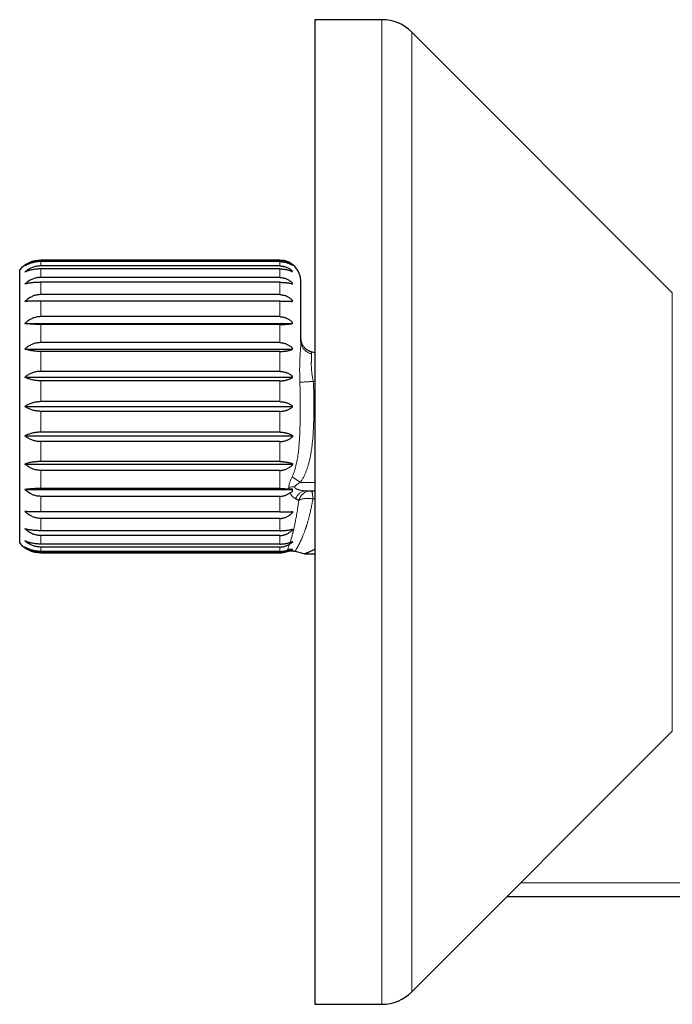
# Model space of a CAD drawing. Header units: millimetres. Extents: x 8 to 949, y 12 to 889.
# Tile 541 of 556: x 747 to 793, y 623 to 693. Entities that reach past the tile are written whole.
import ezdxf

# ---------------------------------------------------------------- set-up
doc = ezdxf.new("R2010")
doc.units = ezdxf.units.MM

msp = doc.modelspace()

# ---------------------------------------------------------------- linework, layer by layer
at = {"color": 7, "linetype": 'Continuous', "lineweight": 30}
for p, q in [((772.819, 693.439), (768.061, 693.439)), ((768.061, 693.439), (768.061, 623.439)), ((793.476, 674.024), (774.94, 692.56)), ((765.561, 676.339), (748.561, 676.339)), ((765.561, 676.312), (748.561, 676.312)), ((765.561, 676.24), (748.561, 676.24)), ((747.061, 656.216), (747.061, 675.661)), ((765.561, 675.931), (748.561, 675.931)), ((765.561, 675.718), (748.561, 675.718)), ((766.461, 675.978), (766.461, 675.988)), ((766.461, 675.529), (766.461, 675.56)), ((765.561, 675.113), (748.561, 675.113)), ((767.061, 670.58), (767.061, 674.839)), ((765.561, 674.768), (748.561, 674.768)), ((766.461, 674.66), (766.461, 674.71)), ((765.561, 673.893), (748.561, 673.893)), ((765.561, 673.433), (748.561, 673.433)), ((766.461, 673.411), (766.461, 673.478)), ((765.561, 672.327), (748.561, 672.327)), ((747.431, 671.846), (766.461, 671.846)), ((765.561, 671.77), (748.561, 671.77)), ((766.461, 671.835), (766.461, 671.916)), ((767.067, 670.687), (767.064, 670.752)), ((747.431, 670.026), (766.461, 670.026)), ((765.561, 670.481), (748.561, 670.481)), ((766.461, 670.001), (766.461, 670.092)), ((767.06, 670.548), (767.061, 670.58)), ((765.561, 669.852), (748.561, 669.852)), ((767.803, 669.828), (767.702, 669.861)), ((768.061, 669.759), (767.803, 669.828)), ((747.431, 668.028), (766.461, 668.028)), ((765.561, 668.436), (748.561, 668.436)), ((766.461, 667.99), (766.461, 668.087)), ((765.561, 667.763), (748.561, 667.763)), ((747.431, 665.939), (766.461, 665.939)), ((765.561, 666.283), (748.561, 666.283)), ((766.461, 665.889), (766.461, 665.988)), ((765.561, 665.594), (748.561, 665.594)), ((747.431, 663.849), (766.461, 663.849)), ((765.561, 664.114), (748.561, 664.114)), ((766.461, 663.888), (766.461, 663.79)), ((765.561, 663.441), (748.561, 663.441)), ((747.431, 661.851), (766.461, 661.851)), ((765.561, 662.025), (748.561, 662.025)), ((766.461, 661.876), (766.461, 661.785)), ((765.561, 661.396), (748.561, 661.396)), ((765.561, 660.108), (748.561, 660.108)), ((747.431, 660.031), (766.461, 660.031)), ((765.561, 659.55), (748.561, 659.55)), ((766.461, 659.904), (766.461, 660.057)), ((767.439, 659.946), (768.061, 659.946)), ((765.561, 658.445), (748.561, 658.445)), ((766.461, 658.466), (766.461, 658.4)), ((765.561, 657.984), (748.561, 657.984)), ((765.561, 657.109), (748.561, 657.109)), ((765.561, 656.765), (748.561, 656.765)), ((766.461, 657.217), (766.461, 657.167)), ((765.561, 656.159), (748.561, 656.159)), ((765.561, 655.947), (748.561, 655.947)), ((766.461, 656.325), (766.461, 656.261)), ((765.561, 655.637), (748.561, 655.637)), ((765.561, 655.565), (748.561, 655.565)), ((748.561, 655.539), (765.561, 655.539)), ((766.461, 655.726), (766.461, 655.779)), ((766.645, 655.644), (767.329, 655.461)), ((767.329, 655.461), (768.061, 655.461)), ((774.94, 624.317), (793.476, 642.853)), ((803.446, 631.079), (781.701, 631.079)), ((768.061, 623.439), (772.819, 623.439))]:
    msp.add_line(p, q, dxfattribs=at)
at = {"color": 252, "linetype": 'Continuous', "lineweight": 0}
for p, q in [((772.819, 693.439), (772.819, 641.902)), ((774.94, 692.56), (774.94, 642.317)), ((748.561, 676.312), (748.561, 676.339)), ((748.561, 675.931), (748.561, 676.24)), ((765.561, 676.312), (765.561, 676.339)), ((765.561, 675.931), (765.561, 676.24)), ((748.561, 675.113), (748.561, 675.718)), ((765.561, 675.113), (765.561, 675.718)), ((748.561, 673.893), (748.561, 674.768)), ((765.561, 673.893), (765.561, 674.768)), ((748.561, 672.327), (748.561, 673.433)), ((765.561, 672.327), (765.561, 673.433)), ((793.476, 651.075), (793.476, 674.024)), ((748.561, 670.481), (748.561, 671.77)), ((765.561, 670.481), (765.561, 671.77)), ((748.561, 668.436), (748.561, 669.852)), ((765.561, 668.436), (765.561, 669.852)), ((748.561, 666.283), (748.561, 667.763)), ((765.561, 666.283), (765.561, 667.763)), ((768.061, 667.688), (767.941, 667.72)), ((748.561, 664.114), (748.561, 665.594)), ((765.561, 664.114), (765.561, 665.594)), ((748.561, 662.025), (748.561, 663.441)), ((765.561, 662.025), (765.561, 663.441)), ((748.561, 660.108), (748.561, 661.396)), ((765.561, 660.108), (765.561, 661.396)), ((767.029, 660.546), (766.442, 660.946)), ((767.029, 660.546), (768.061, 660.546)), ((748.561, 658.445), (748.561, 659.55)), ((765.561, 658.445), (765.561, 659.55)), ((767.913, 659.368), (768.061, 659.363)), ((748.561, 657.109), (748.561, 657.984)), ((765.561, 657.109), (765.561, 657.984)), ((748.561, 656.159), (748.561, 656.765)), ((765.561, 656.159), (765.561, 656.765)), ((748.561, 655.637), (748.561, 655.947)), ((765.561, 655.637), (765.561, 655.947)), ((748.561, 655.539), (748.561, 655.565)), ((765.561, 655.539), (765.561, 655.565)), ((793.476, 642.853), (793.476, 651.075)), ((772.819, 641.902), (772.819, 623.439)), ((774.94, 642.317), (774.94, 624.317)), ((782.701, 632.079), (803.528, 632.079))]:
    msp.add_line(p, q, dxfattribs=at)
at = {"color": 7, "linetype": 'Continuous', "lineweight": 30}
for centre, radius, start, end in [((772.819, 690.439), 3, 45, 90), ((748.561, 674.339), 2, 90, 138.59038), ((765.561, 674.839), 1.5, 0, 90), ((748.561, 657.539), 2, 221.40962, 270), ((765.561, 657.039), 1.5, 270, 289.30053), ((772.819, 626.439), 3, 270, 315)]:
    msp.add_arc(centre, radius, start, end, dxfattribs=at)
at = {"color": 252, "linetype": 'Continuous', "lineweight": 0}
msp.add_arc((766.527, 658.504), 1.723, 86.85909, 101.02826, dxfattribs=at)
at = {"color": 7, "linetype": 'Continuous', "lineweight": 30}
for points, knots in [([(748.561, 676.312), (748.517, 676.311), (748.429, 676.309), (748.297, 676.295), (748.165, 676.271), (748.037, 676.239), (747.913, 676.198), (747.795, 676.15), (747.681, 676.095), (747.583, 676.038), (747.5, 675.984), (747.454, 675.95), (747.431, 675.934)], [0, 0, 0, 0, 0.1043039, 0.2094599, 0.3172561, 0.4259318, 0.5302193, 0.6352027, 0.742212, 0.8498488, 0.9248353, 1, 1, 1, 1]), ([(748.561, 676.24), (748.517, 676.239), (748.429, 676.238), (748.297, 676.226), (748.165, 676.207), (748.037, 676.181), (747.913, 676.148), (747.795, 676.109), (747.681, 676.064), (747.583, 676.018), (747.5, 675.974), (747.454, 675.947), (747.431, 675.934)], [0, 0, 0, 0, 0.104304, 0.20946, 0.317256, 0.425932, 0.530219, 0.635203, 0.742212, 0.849849, 0.924835, 1, 1, 1, 1]), ([(765.561, 676.312), (765.594, 676.311), (765.661, 676.31), (765.76, 676.299), (765.86, 676.281), (765.956, 676.257), (766.049, 676.226), (766.138, 676.19), (766.224, 676.148), (766.307, 676.1), (766.387, 676.047), (766.436, 676.008), (766.461, 675.988)], [0, 0, 0, 0, 0.097172, 0.195144, 0.29559, 0.396858, 0.494014, 0.591815, 0.691488, 0.791739, 0.895608, 1, 1, 1, 1]), ([(765.561, 676.24), (765.594, 676.239), (765.661, 676.238), (765.76, 676.229), (765.86, 676.215), (765.956, 676.195), (766.049, 676.17), (766.138, 676.141), (766.224, 676.107), (766.307, 676.068), (766.387, 676.026), (766.436, 675.994), (766.461, 675.978)], [0, 0, 0, 0, 0.097172, 0.195144, 0.29559, 0.396858, 0.494014, 0.591815, 0.691488, 0.791739, 0.895608, 1, 1, 1, 1]), ([(748.561, 675.931), (748.517, 675.93), (748.429, 675.928), (748.297, 675.911), (748.165, 675.884), (748.037, 675.847), (747.913, 675.8), (747.795, 675.745), (747.681, 675.681), (747.583, 675.617), (747.5, 675.555), (747.454, 675.516), (747.431, 675.497)], [0, 0, 0, 0, 0.104304, 0.20946, 0.317256, 0.425932, 0.530219, 0.635203, 0.742212, 0.849849, 0.924835, 1, 1, 1, 1]), ([(748.561, 675.718), (748.517, 675.717), (748.429, 675.716), (748.297, 675.708), (748.165, 675.694), (748.037, 675.675), (747.913, 675.651), (747.795, 675.623), (747.681, 675.591), (747.583, 675.558), (747.5, 675.526), (747.454, 675.507), (747.431, 675.497)], [0, 0, 0, 0, 0.104304, 0.20946, 0.317256, 0.425932, 0.530219, 0.635203, 0.742212, 0.849849, 0.924835, 1, 1, 1, 1]), ([(765.561, 675.931), (765.594, 675.93), (765.661, 675.928), (765.76, 675.916), (765.86, 675.895), (765.956, 675.867), (766.049, 675.832), (766.138, 675.791), (766.224, 675.743), (766.307, 675.688), (766.387, 675.627), (766.436, 675.582), (766.461, 675.56)], [0, 0, 0, 0, 0.097172, 0.195144, 0.29559, 0.396858, 0.494014, 0.591815, 0.691489, 0.791739, 0.895608, 1, 1, 1, 1]), ([(765.561, 675.718), (765.594, 675.717), (765.661, 675.717), (765.76, 675.71), (765.86, 675.7), (765.956, 675.685), (766.049, 675.668), (766.138, 675.646), (766.224, 675.622), (766.307, 675.594), (766.387, 675.563), (766.436, 675.54), (766.461, 675.529)], [0, 0, 0, 0, 0.097172, 0.195144, 0.29559, 0.396858, 0.494014, 0.591815, 0.691489, 0.791739, 0.895608, 1, 1, 1, 1]), ([(748.561, 675.113), (748.517, 675.111), (748.429, 675.109), (748.297, 675.091), (748.165, 675.062), (748.037, 675.021), (747.913, 674.971), (747.795, 674.911), (747.681, 674.842), (747.583, 674.772), (747.5, 674.705), (747.454, 674.663), (747.431, 674.642)], [0, 0, 0, 0, 0.104304, 0.20946, 0.317256, 0.425932, 0.530219, 0.635203, 0.742212, 0.849849, 0.924835, 1, 1, 1, 1]), ([(765.561, 675.113), (765.594, 675.112), (765.661, 675.11), (765.76, 675.096), (765.86, 675.074), (765.956, 675.044), (766.049, 675.006), (766.138, 674.961), (766.224, 674.909), (766.307, 674.849), (766.387, 674.783), (766.436, 674.735), (766.461, 674.71)], [0, 0, 0, 0, 0.097172, 0.195144, 0.29559, 0.396858, 0.494014, 0.591815, 0.691489, 0.791739, 0.895608, 1, 1, 1, 1]), ([(748.561, 674.768), (748.517, 674.768), (748.429, 674.767), (748.297, 674.762), (748.165, 674.755), (748.037, 674.744), (747.913, 674.73), (747.795, 674.714), (747.681, 674.696), (747.583, 674.677), (747.5, 674.659), (747.454, 674.648), (747.431, 674.642)], [0, 0, 0, 0, 0.104304, 0.20946, 0.317256, 0.425932, 0.530219, 0.635203, 0.742212, 0.849849, 0.924835, 1, 1, 1, 1]), ([(765.561, 674.768), (765.594, 674.768), (765.661, 674.768), (765.76, 674.764), (765.86, 674.758), (765.956, 674.75), (766.049, 674.74), (766.138, 674.728), (766.224, 674.714), (766.307, 674.698), (766.387, 674.68), (766.436, 674.667), (766.461, 674.66)], [0, 0, 0, 0, 0.097172, 0.195144, 0.29559, 0.396858, 0.494014, 0.591815, 0.691489, 0.791739, 0.895608, 1, 1, 1, 1]), ([(748.561, 673.893), (748.517, 673.892), (748.429, 673.89), (748.297, 673.871), (748.165, 673.841), (748.037, 673.799), (747.913, 673.747), (747.795, 673.685), (747.681, 673.614), (747.583, 673.542), (747.5, 673.472), (747.454, 673.429), (747.431, 673.407)], [0, 0, 0, 0, 0.104304, 0.20946, 0.317256, 0.425932, 0.530219, 0.635203, 0.742212, 0.849849, 0.924835, 1, 1, 1, 1]), ([(748.561, 673.433), (748.517, 673.433), (748.429, 673.433), (748.297, 673.432), (748.165, 673.43), (748.037, 673.428), (747.913, 673.425), (747.795, 673.422), (747.681, 673.418), (747.583, 673.414), (747.5, 673.411), (747.454, 673.408), (747.431, 673.407)], [0, 0, 0, 0, 0.104304, 0.20946, 0.317256, 0.425932, 0.530219, 0.635203, 0.742212, 0.849849, 0.924835, 1, 1, 1, 1]), ([(765.561, 673.893), (765.594, 673.893), (765.661, 673.891), (765.76, 673.877), (765.86, 673.854), (765.956, 673.822), (766.049, 673.783), (766.138, 673.737), (766.224, 673.683), (766.307, 673.621), (766.387, 673.553), (766.436, 673.503), (766.461, 673.478)], [0, 0, 0, 0, 0.097172, 0.195144, 0.29559, 0.396858, 0.494014, 0.591815, 0.691489, 0.791739, 0.895608, 1, 1, 1, 1]), ([(765.561, 673.433), (765.594, 673.433), (765.661, 673.433), (765.76, 673.432), (765.86, 673.431), (765.956, 673.429), (766.049, 673.427), (766.138, 673.424), (766.224, 673.422), (766.307, 673.418), (766.387, 673.415), (766.436, 673.412), (766.461, 673.411)], [0, 0, 0, 0, 0.097172, 0.195144, 0.29559, 0.396858, 0.494014, 0.591815, 0.691489, 0.791739, 0.895608, 1, 1, 1, 1]), ([(748.561, 672.327), (748.517, 672.326), (748.429, 672.323), (748.297, 672.305), (748.165, 672.275), (748.037, 672.234), (747.913, 672.182), (747.795, 672.121), (747.681, 672.05), (747.583, 671.979), (747.5, 671.91), (747.454, 671.867), (747.431, 671.846)], [0, 0, 0, 0, 0.104304, 0.20946, 0.317256, 0.425932, 0.530219, 0.635203, 0.742212, 0.849849, 0.924835, 1, 1, 1, 1]), ([(765.561, 672.327), (765.594, 672.326), (765.661, 672.324), (765.76, 672.31), (765.86, 672.288), (765.956, 672.256), (766.049, 672.218), (766.138, 672.172), (766.224, 672.118), (766.307, 672.058), (766.387, 671.99), (766.436, 671.941), (766.461, 671.916)], [0, 0, 0, 0, 0.097172, 0.195144, 0.29559, 0.396858, 0.494014, 0.591815, 0.691489, 0.791739, 0.895608, 1, 1, 1, 1]), ([(748.561, 671.77), (748.517, 671.77), (748.429, 671.77), (748.297, 671.773), (748.165, 671.778), (748.037, 671.784), (747.913, 671.793), (747.795, 671.802), (747.681, 671.813), (747.583, 671.825), (747.5, 671.836), (747.454, 671.842), (747.431, 671.846)], [0, 0, 0, 0, 0.104304, 0.20946, 0.317256, 0.425932, 0.530219, 0.635203, 0.742212, 0.849849, 0.924835, 1, 1, 1, 1]), ([(765.561, 671.77), (765.594, 671.77), (765.661, 671.77), (765.76, 671.772), (765.86, 671.776), (765.956, 671.781), (766.049, 671.787), (766.138, 671.794), (766.224, 671.803), (766.307, 671.812), (766.387, 671.823), (766.436, 671.831), (766.461, 671.835)], [0, 0, 0, 0, 0.097172, 0.195144, 0.29559, 0.396858, 0.494014, 0.591815, 0.691489, 0.791739, 0.895608, 1, 1, 1, 1]), ([(767.061, 670.771), (767.061, 670.769), (767.061, 670.765), (767.061, 670.751), (767.061, 670.743)], [0, 0, 0, 0, 0.470749, 1, 1, 1, 1]), ([(767.803, 669.828), (767.782, 669.834), (767.745, 669.845), (767.697, 669.862), (767.661, 669.877), (767.631, 669.891), (767.574, 669.919), (767.5, 669.964), (767.414, 670.029), (767.343, 670.096), (767.279, 670.169), (767.222, 670.248), (767.172, 670.332), (767.134, 670.416), (767.105, 670.498), (767.088, 670.56), (767.079, 670.608), (767.072, 670.646), (767.066, 670.695), (767.063, 670.732), (767.062, 670.753)], [0, 0, 0, 0, 0.051429, 0.091116, 0.119278, 0.143965, 0.169259, 0.27047, 0.34719, 0.423911, 0.500632, 0.577353, 0.654073, 0.730794, 0.795246, 0.858882, 0.882749, 0.911016, 0.950057, 1, 1, 1, 1]), ([(748.561, 670.481), (748.517, 670.48), (748.429, 670.478), (748.297, 670.46), (748.165, 670.432), (748.037, 670.393), (747.913, 670.344), (747.795, 670.286), (747.681, 670.22), (747.583, 670.152), (747.5, 670.087), (747.454, 670.047), (747.431, 670.026)], [0, 0, 0, 0, 0.104304, 0.20946, 0.317256, 0.425932, 0.530219, 0.635203, 0.742212, 0.849849, 0.924835, 1, 1, 1, 1]), ([(748.561, 669.852), (748.517, 669.852), (748.429, 669.853), (748.297, 669.86), (748.165, 669.871), (748.037, 669.886), (747.913, 669.904), (747.795, 669.926), (747.681, 669.952), (747.583, 669.978), (747.5, 670.003), (747.454, 670.019), (747.431, 670.026)], [0, 0, 0, 0, 0.104304, 0.20946, 0.317256, 0.425932, 0.530219, 0.635203, 0.742212, 0.849849, 0.924835, 1, 1, 1, 1]), ([(765.561, 670.481), (765.594, 670.48), (765.661, 670.478), (765.76, 670.465), (765.86, 670.444), (765.956, 670.414), (766.049, 670.378), (766.138, 670.334), (766.224, 670.284), (766.307, 670.226), (766.387, 670.163), (766.436, 670.116), (766.461, 670.092)], [0, 0, 0, 0, 0.097172, 0.195144, 0.29559, 0.396858, 0.494014, 0.591815, 0.691489, 0.791739, 0.895608, 1, 1, 1, 1]), ([(765.561, 669.852), (765.594, 669.852), (765.661, 669.853), (765.76, 669.858), (765.86, 669.866), (765.956, 669.877), (766.049, 669.891), (766.138, 669.908), (766.224, 669.927), (766.307, 669.95), (766.387, 669.974), (766.436, 669.992), (766.461, 670.001)], [0, 0, 0, 0, 0.097172, 0.195144, 0.29559, 0.396858, 0.494014, 0.591815, 0.691489, 0.791739, 0.895608, 1, 1, 1, 1]), ([(748.561, 668.436), (748.517, 668.436), (748.429, 668.434), (748.297, 668.418), (748.165, 668.393), (748.037, 668.357), (747.913, 668.314), (747.795, 668.262), (747.681, 668.202), (747.583, 668.141), (747.5, 668.083), (747.454, 668.046), (747.431, 668.028)], [0, 0, 0, 0, 0.104304, 0.20946, 0.317256, 0.425932, 0.530219, 0.635203, 0.742212, 0.849849, 0.924835, 1, 1, 1, 1]), ([(748.561, 667.763), (748.517, 667.764), (748.429, 667.765), (748.297, 667.775), (748.165, 667.791), (748.037, 667.814), (747.913, 667.843), (747.795, 667.876), (747.681, 667.915), (747.583, 667.955), (747.5, 667.993), (747.454, 668.016), (747.431, 668.028)], [0, 0, 0, 0, 0.104304, 0.20946, 0.317256, 0.425932, 0.530219, 0.635203, 0.742212, 0.849849, 0.924835, 1, 1, 1, 1]), ([(765.561, 668.436), (765.594, 668.436), (765.661, 668.434), (765.76, 668.422), (765.86, 668.403), (765.956, 668.377), (766.049, 668.344), (766.138, 668.305), (766.224, 668.259), (766.307, 668.208), (766.387, 668.151), (766.436, 668.109), (766.461, 668.087)], [0, 0, 0, 0, 0.097172, 0.195144, 0.29559, 0.396858, 0.494014, 0.591815, 0.691489, 0.791739, 0.895608, 1, 1, 1, 1]), ([(765.561, 667.763), (765.594, 667.763), (765.661, 667.764), (765.76, 667.772), (765.86, 667.784), (765.956, 667.802), (766.049, 667.823), (766.138, 667.849), (766.224, 667.878), (766.307, 667.911), (766.387, 667.948), (766.436, 667.976), (766.461, 667.99)], [0, 0, 0, 0, 0.097172, 0.195144, 0.29559, 0.396858, 0.494014, 0.591815, 0.691489, 0.791739, 0.895608, 1, 1, 1, 1]), ([(748.561, 666.283), (748.517, 666.282), (748.429, 666.28), (748.297, 666.267), (748.165, 666.246), (748.037, 666.216), (747.913, 666.179), (747.795, 666.136), (747.681, 666.085), (747.583, 666.034), (747.5, 665.985), (747.454, 665.954), (747.431, 665.939)], [0, 0, 0, 0, 0.104304, 0.20946, 0.317256, 0.425932, 0.530219, 0.635203, 0.742212, 0.849849, 0.924835, 1, 1, 1, 1]), ([(748.561, 665.594), (748.517, 665.595), (748.429, 665.597), (748.297, 665.61), (748.165, 665.631), (748.037, 665.661), (747.913, 665.698), (747.795, 665.742), (747.681, 665.792), (747.583, 665.843), (747.5, 665.893), (747.454, 665.923), (747.431, 665.939)], [0, 0, 0, 0, 0.104304, 0.20946, 0.317256, 0.425932, 0.530219, 0.635203, 0.742212, 0.849849, 0.924835, 1, 1, 1, 1]), ([(765.561, 666.283), (765.594, 666.282), (765.661, 666.281), (765.76, 666.271), (765.86, 666.255), (765.956, 666.233), (766.049, 666.205), (766.138, 666.172), (766.224, 666.134), (766.307, 666.09), (766.387, 666.042), (766.436, 666.006), (766.461, 665.988)], [0, 0, 0, 0, 0.097172, 0.195144, 0.29559, 0.396858, 0.494014, 0.591815, 0.691488, 0.791739, 0.895608, 1, 1, 1, 1]), ([(765.561, 665.594), (765.594, 665.595), (765.661, 665.596), (765.76, 665.606), (765.86, 665.622), (765.956, 665.645), (766.049, 665.673), (766.138, 665.705), (766.224, 665.744), (766.307, 665.787), (766.387, 665.835), (766.436, 665.871), (766.461, 665.889)], [0, 0, 0, 0, 0.097172, 0.195144, 0.29559, 0.396858, 0.494014, 0.591815, 0.691488, 0.791739, 0.895608, 1, 1, 1, 1]), ([(748.561, 664.114), (748.517, 664.114), (748.429, 664.112), (748.297, 664.102), (748.165, 664.086), (748.037, 664.063), (747.913, 664.035), (747.795, 664.001), (747.681, 663.962), (747.583, 663.922), (747.5, 663.885), (747.454, 663.861), (747.431, 663.849)], [0, 0, 0, 0, 0.104304, 0.20946, 0.317256, 0.425932, 0.530219, 0.635203, 0.742212, 0.849849, 0.924835, 1, 1, 1, 1]), ([(748.561, 663.441), (748.517, 663.442), (748.429, 663.444), (748.297, 663.459), (748.165, 663.485), (748.037, 663.52), (747.913, 663.564), (747.795, 663.615), (747.681, 663.675), (747.583, 663.736), (747.5, 663.795), (747.454, 663.831), (747.431, 663.849)], [0, 0, 0, 0, 0.104304, 0.20946, 0.317256, 0.425932, 0.530219, 0.635203, 0.742212, 0.849849, 0.924835, 1, 1, 1, 1]), ([(765.561, 664.114), (765.594, 664.114), (765.661, 664.113), (765.76, 664.105), (765.86, 664.093), (765.956, 664.076), (766.049, 664.054), (766.138, 664.029), (766.224, 663.999), (766.307, 663.966), (766.387, 663.929), (766.436, 663.901), (766.461, 663.888)], [0, 0, 0, 0, 0.097172, 0.195144, 0.29559, 0.396858, 0.494014, 0.591815, 0.691489, 0.791739, 0.895608, 1, 1, 1, 1]), ([(765.561, 663.441), (765.594, 663.441), (765.661, 663.443), (765.76, 663.455), (765.86, 663.474), (765.956, 663.5), (766.049, 663.534), (766.138, 663.573), (766.224, 663.618), (766.307, 663.669), (766.387, 663.726), (766.436, 663.769), (766.461, 663.79)], [0, 0, 0, 0, 0.097172, 0.195144, 0.29559, 0.396858, 0.494014, 0.591815, 0.691489, 0.791739, 0.895608, 1, 1, 1, 1]), ([(748.561, 662.025), (748.517, 662.025), (748.429, 662.024), (748.297, 662.017), (748.165, 662.007), (748.037, 661.992), (747.913, 661.973), (747.795, 661.951), (747.681, 661.925), (747.583, 661.899), (747.5, 661.874), (747.454, 661.859), (747.431, 661.851)], [0, 0, 0, 0, 0.104304, 0.20946, 0.317256, 0.425932, 0.530219, 0.635203, 0.742212, 0.849849, 0.924835, 1, 1, 1, 1]), ([(748.561, 661.396), (748.517, 661.397), (748.429, 661.4), (748.297, 661.417), (748.165, 661.445), (748.037, 661.484), (747.913, 661.533), (747.795, 661.591), (747.681, 661.658), (747.583, 661.725), (747.5, 661.79), (747.454, 661.831), (747.431, 661.851)], [0, 0, 0, 0, 0.104304, 0.20946, 0.317256, 0.425932, 0.530219, 0.635203, 0.742212, 0.849849, 0.924835, 1, 1, 1, 1]), ([(765.561, 662.025), (765.594, 662.025), (765.661, 662.024), (765.76, 662.019), (765.86, 662.011), (765.956, 662), (766.049, 661.986), (766.138, 661.969), (766.224, 661.95), (766.307, 661.928), (766.387, 661.903), (766.436, 661.885), (766.461, 661.876)], [0, 0, 0, 0, 0.097172, 0.195144, 0.29559, 0.396858, 0.494014, 0.591815, 0.691489, 0.791739, 0.895608, 1, 1, 1, 1]), ([(765.561, 661.396), (765.594, 661.397), (765.661, 661.399), (765.76, 661.412), (765.86, 661.433), (765.956, 661.463), (766.049, 661.5), (766.138, 661.543), (766.224, 661.593), (766.307, 661.651), (766.387, 661.714), (766.436, 661.761), (766.461, 661.785)], [0, 0, 0, 0, 0.097172, 0.195144, 0.29559, 0.396858, 0.494014, 0.591815, 0.691489, 0.791739, 0.895608, 1, 1, 1, 1]), ([(748.561, 660.108), (748.517, 660.107), (748.429, 660.107), (748.297, 660.104), (748.165, 660.099), (748.037, 660.093), (747.913, 660.085), (747.795, 660.075), (747.681, 660.064), (747.583, 660.052), (747.5, 660.042), (747.454, 660.035), (747.431, 660.031)], [0, 0, 0, 0, 0.104304, 0.20946, 0.317256, 0.425932, 0.530219, 0.635203, 0.742212, 0.849849, 0.924835, 1, 1, 1, 1]), ([(765.561, 660.108), (765.593, 660.107), (765.656, 660.107), (765.751, 660.105), (765.845, 660.102), (765.947, 660.097), (766.014, 660.092), (766.051, 660.09)], [0, 0, 0, 0, 0.18619, 0.373767, 0.565624, 0.758903, 1, 1, 1, 1]), ([(748.561, 659.55), (748.517, 659.552), (748.429, 659.554), (748.297, 659.572), (748.165, 659.602), (748.037, 659.644), (747.913, 659.695), (747.795, 659.756), (747.681, 659.827), (747.583, 659.899), (747.5, 659.967), (747.454, 660.01), (747.431, 660.031)], [0, 0, 0, 0, 0.1043039, 0.2094599, 0.3172561, 0.4259318, 0.5302193, 0.6352027, 0.742212, 0.8498488, 0.9248353, 1, 1, 1, 1]), ([(765.561, 659.55), (765.594, 659.551), (765.66, 659.553), (765.759, 659.567), (765.858, 659.589), (765.952, 659.619), (766.04, 659.656), (766.123, 659.698), (766.203, 659.745), (766.254, 659.782), (766.28, 659.8)], [0, 0, 0, 0, 0.12694, 0.25491, 0.386066, 0.518282, 0.637048, 0.7565, 0.877941, 1, 1, 1, 1]), ([(766.051, 660.09), (766.08, 660.088), (766.131, 660.084), (766.179, 660.079), (766.2, 660.077)], [0, 0, 0, 0, 0.559546, 1, 1, 1, 1]), ([(766.461, 660.057), (766.436, 660.059), (766.385, 660.061), (766.296, 660.068), (766.237, 660.073), (766.2, 660.077)], [0, 0, 0, 0, 0.280083, 0.560091, 1, 1, 1, 1]), ([(766.28, 659.8), (766.308, 659.82), (766.365, 659.86), (766.429, 659.889), (766.461, 659.904)], [0, 0, 0, 0, 0.494162, 1, 1, 1, 1]), ([(767.411, 659.946), (767.413, 659.946), (767.418, 659.946), (767.422, 659.946), (767.424, 659.946)], [0, 0, 0, 0, 0.50252, 1, 1, 1, 1]), ([(748.561, 658.445), (748.517, 658.445), (748.429, 658.445), (748.297, 658.446), (748.165, 658.447), (748.037, 658.449), (747.913, 658.452), (747.795, 658.455), (747.681, 658.459), (747.583, 658.463), (747.5, 658.467), (747.454, 658.469), (747.431, 658.47)], [0, 0, 0, 0, 0.104304, 0.20946, 0.317256, 0.425932, 0.530219, 0.635203, 0.742212, 0.849849, 0.924835, 1, 1, 1, 1]), ([(748.561, 657.984), (748.517, 657.985), (748.429, 657.987), (748.297, 658.006), (748.165, 658.036), (748.037, 658.078), (747.913, 658.13), (747.795, 658.192), (747.681, 658.263), (747.583, 658.336), (747.5, 658.405), (747.454, 658.448), (747.431, 658.47)], [0, 0, 0, 0, 0.104304, 0.20946, 0.317256, 0.425932, 0.530219, 0.635203, 0.742212, 0.849849, 0.924835, 1, 1, 1, 1]), ([(765.561, 658.445), (765.594, 658.445), (765.661, 658.445), (765.76, 658.445), (765.86, 658.447), (765.956, 658.448), (766.049, 658.45), (766.138, 658.453), (766.224, 658.456), (766.307, 658.459), (766.387, 658.462), (766.436, 658.465), (766.461, 658.466)], [0, 0, 0, 0, 0.097172, 0.195144, 0.29559, 0.396858, 0.494014, 0.591815, 0.691489, 0.791739, 0.895608, 1, 1, 1, 1]), ([(765.561, 657.984), (765.594, 657.985), (765.661, 657.986), (765.76, 658), (765.86, 658.023), (765.956, 658.055), (766.049, 658.094), (766.138, 658.141), (766.224, 658.195), (766.307, 658.256), (766.387, 658.324), (766.436, 658.374), (766.461, 658.4)], [0, 0, 0, 0, 0.097172, 0.195144, 0.29559, 0.396858, 0.494014, 0.591815, 0.691489, 0.791739, 0.895608, 1, 1, 1, 1]), ([(748.561, 657.109), (748.517, 657.109), (748.429, 657.11), (748.297, 657.115), (748.165, 657.123), (748.037, 657.133), (747.913, 657.147), (747.795, 657.163), (747.681, 657.181), (747.583, 657.2), (747.5, 657.218), (747.454, 657.229), (747.431, 657.235)], [0, 0, 0, 0, 0.104304, 0.20946, 0.317256, 0.425932, 0.530219, 0.635203, 0.742212, 0.849849, 0.924835, 1, 1, 1, 1]), ([(748.561, 656.765), (748.52, 656.766), (748.436, 656.768), (748.31, 656.784), (748.184, 656.81), (748.055, 656.849), (747.923, 656.901), (747.791, 656.968), (747.665, 657.046), (747.544, 657.134), (747.469, 657.201), (747.431, 657.235)], [0, 0, 0, 0, 0.0992926, 0.1993199, 0.3016163, 0.4046686, 0.5215296, 0.6389496, 0.7572831, 0.8782433, 1, 1, 1, 1]), ([(765.561, 657.109), (765.594, 657.109), (765.661, 657.11), (765.76, 657.113), (765.86, 657.119), (765.956, 657.127), (766.049, 657.138), (766.138, 657.15), (766.224, 657.164), (766.307, 657.18), (766.387, 657.197), (766.436, 657.21), (766.461, 657.217)], [0, 0, 0, 0, 0.097172, 0.195144, 0.29559, 0.396858, 0.494014, 0.591815, 0.691489, 0.791739, 0.895608, 1, 1, 1, 1]), ([(765.561, 656.765), (765.594, 656.766), (765.661, 656.767), (765.76, 656.781), (765.86, 656.803), (765.956, 656.834), (766.049, 656.872), (766.138, 656.917), (766.224, 656.969), (766.307, 657.028), (766.387, 657.094), (766.436, 657.143), (766.461, 657.167)], [0, 0, 0, 0, 0.097172, 0.195144, 0.29559, 0.396858, 0.494014, 0.591815, 0.691489, 0.791739, 0.895608, 1, 1, 1, 1]), ([(748.561, 656.159), (748.517, 656.16), (748.429, 656.161), (748.297, 656.17), (748.165, 656.183), (748.037, 656.202), (747.913, 656.226), (747.795, 656.254), (747.681, 656.286), (747.583, 656.319), (747.5, 656.351), (747.454, 656.371), (747.431, 656.381)], [0, 0, 0, 0, 0.104304, 0.20946, 0.317256, 0.425932, 0.530219, 0.635203, 0.742212, 0.849849, 0.924835, 1, 1, 1, 1]), ([(748.561, 655.947), (748.517, 655.948), (748.429, 655.95), (748.297, 655.966), (748.165, 655.993), (748.037, 656.031), (747.913, 656.077), (747.795, 656.132), (747.681, 656.196), (747.583, 656.261), (747.5, 656.323), (747.454, 656.361), (747.431, 656.381)], [0, 0, 0, 0, 0.104304, 0.20946, 0.317256, 0.425932, 0.530219, 0.635203, 0.742212, 0.849849, 0.924835, 1, 1, 1, 1]), ([(748.561, 655.637), (748.517, 655.638), (748.429, 655.639), (748.297, 655.651), (748.165, 655.67), (748.036, 655.697), (747.913, 655.73), (747.795, 655.768), (747.681, 655.813), (747.583, 655.859), (747.5, 655.903), (747.454, 655.93), (747.431, 655.944)], [0, 0, 0, 0, 0.104728, 0.209459, 0.317691, 0.425931, 0.530562, 0.635202, 0.74252, 0.849848, 0.924835, 1, 1, 1, 1]), ([(748.561, 655.565), (748.517, 655.566), (748.429, 655.568), (748.297, 655.583), (748.165, 655.606), (748.036, 655.639), (747.913, 655.679), (747.795, 655.727), (747.681, 655.783), (747.583, 655.839), (747.5, 655.893), (747.454, 655.927), (747.431, 655.944)], [0, 0, 0, 0, 0.104728, 0.209459, 0.317691, 0.425931, 0.530562, 0.635202, 0.74252, 0.849848, 0.924835, 1, 1, 1, 1]), ([(765.561, 656.159), (765.594, 656.16), (765.66, 656.161), (765.76, 656.167), (765.859, 656.177), (765.954, 656.191), (766.045, 656.209), (766.132, 656.229), (766.216, 656.253), (766.269, 656.271), (766.295, 656.28)], [0, 0, 0, 0, 0.124274, 0.249563, 0.377992, 0.507466, 0.628747, 0.750791, 0.875053, 1, 1, 1, 1]), ([(765.561, 655.947), (765.594, 655.947), (765.66, 655.949), (765.758, 655.961), (765.856, 655.981), (765.948, 656.007), (766.032, 656.038), (766.109, 656.072), (766.183, 656.111), (766.231, 656.141), (766.255, 656.155)], [0, 0, 0, 0, 0.132116, 0.264235, 0.400685, 0.537145, 0.651763, 0.766388, 0.88319, 1, 1, 1, 1]), ([(766.461, 656.261), (766.421, 656.244), (766.349, 656.214), (766.283, 656.173), (766.255, 656.155)], [0, 0, 0, 0, 0.559857, 1, 1, 1, 1]), ([(766.461, 656.325), (766.432, 656.319), (766.374, 656.306), (766.321, 656.288), (766.295, 656.28)], [0, 0, 0, 0, 0.496757, 1, 1, 1, 1]), ([(765.561, 655.637), (765.593, 655.638), (765.657, 655.639), (765.752, 655.647), (765.848, 655.66), (765.937, 655.678), (766.021, 655.699), (766.072, 655.715), (766.097, 655.723)], [0, 0, 0, 0, 0.170888, 0.341779, 0.517941, 0.694114, 0.846675, 1, 1, 1, 1]), ([(765.561, 655.565), (765.593, 655.566), (765.656, 655.567), (765.752, 655.577), (765.846, 655.593), (765.932, 655.614), (766.007, 655.637), (766.05, 655.653), (766.072, 655.661)], [0, 0, 0, 0, 0.179233, 0.35847, 0.543188, 0.727918, 0.863714, 1, 1, 1, 1]), ([(766.057, 655.623), (766.077, 655.629), (766.112, 655.641), (766.16, 655.653), (766.198, 655.661), (766.255, 655.671), (766.324, 655.678), (766.404, 655.679), (766.457, 655.676), (766.5, 655.672), (766.538, 655.667), (766.588, 655.659), (766.624, 655.649), (766.645, 655.644)], [0, 0, 0, 0, 0.104505, 0.18736, 0.244856, 0.300398, 0.480179, 0.594825, 0.700626, 0.745734, 0.810532, 0.895289, 1, 1, 1, 1]), ([(766.461, 655.726), (766.429, 655.727), (766.363, 655.728), (766.264, 655.716), (766.166, 655.695), (766.104, 655.672), (766.072, 655.661)], [0, 0, 0, 0, 0.24428, 0.48939, 0.739877, 1, 1, 1, 1]), ([(766.461, 655.779), (766.43, 655.778), (766.367, 655.778), (766.274, 655.767), (766.183, 655.749), (766.126, 655.732), (766.097, 655.723)], [0, 0, 0, 0, 0.249629, 0.496842, 0.745654, 1, 1, 1, 1]), ([(767.329, 655.461), (767.329, 655.461), (767.327, 655.461), (767.332, 655.463), (767.346, 655.469), (767.375, 655.483), (767.417, 655.503), (767.464, 655.526), (767.52, 655.552), (767.597, 655.588), (767.688, 655.629), (767.779, 655.67), (767.866, 655.709), (767.96, 655.75), (768.027, 655.779), (768.061, 655.794)], [0, 0, 0, 0, 0.003383, 0.076566, 0.150044, 0.252361, 0.355074, 0.424416, 0.493875, 0.599354, 0.70523, 0.778619, 0.852253, 0.926008, 1, 1, 1, 1])]:
    msp.add_open_spline(points, degree=3, knots=knots, dxfattribs=at)
at = {"color": 252, "linetype": 'Continuous', "lineweight": 0}
for points, knots in [([(766.989, 667.664), (766.984, 667.811), (766.975, 668.105), (766.971, 668.534), (766.976, 668.945), (766.991, 669.334), (767.011, 669.697), (767.034, 670.028), (767.055, 670.317), (767.059, 670.475), (767.06, 670.548)], [0, 0, 0, 0, 0.131198, 0.260783, 0.388911, 0.515769, 0.64157, 0.766555, 0.890991, 1, 1, 1, 1]), ([(767.82, 669.681), (767.781, 669.691), (767.701, 669.712), (767.589, 669.761), (767.483, 669.821), (767.386, 669.893), (767.3, 669.976), (767.227, 670.066), (767.167, 670.162), (767.12, 670.261), (767.086, 670.365), (767.065, 670.472), (767.063, 670.544), (767.061, 670.58)], [0, 0, 0, 0, 0.093334, 0.186662, 0.279989, 0.373318, 0.466651, 0.559985, 0.647989, 0.735991, 0.823991, 0.911993, 1, 1, 1, 1]), ([(767.941, 667.72), (767.93, 667.777), (767.908, 667.887), (767.88, 668.046), (767.857, 668.195), (767.84, 668.323), (767.828, 668.435), (767.819, 668.533), (767.812, 668.628), (767.806, 668.722), (767.803, 668.812), (767.801, 668.893), (767.801, 668.964), (767.802, 669.029), (767.803, 669.094), (767.806, 669.159), (767.808, 669.208), (767.809, 669.241), (767.81, 669.259), (767.811, 669.277), (767.812, 669.295), (767.813, 669.312), (767.814, 669.33), (767.815, 669.347), (767.816, 669.363), (767.817, 669.381), (767.818, 669.403), (767.82, 669.431), (767.822, 669.464), (767.823, 669.501), (767.824, 669.536), (767.825, 669.567), (767.825, 669.591), (767.825, 669.613), (767.824, 669.633), (767.823, 669.651), (767.822, 669.666), (767.821, 669.676), (767.82, 669.681)], [0, 0, 0, 0, 0.069389, 0.134657, 0.195835, 0.252963, 0.294966, 0.336752, 0.378345, 0.419766, 0.461037, 0.502181, 0.532623, 0.56444, 0.597641, 0.632234, 0.668224, 0.678367, 0.688618, 0.698974, 0.709437, 0.720007, 0.730683, 0.741466, 0.750935, 0.761589, 0.776016, 0.794217, 0.816983, 0.843777, 0.874598, 0.89616, 0.916506, 0.935636, 0.95355, 0.970249, 0.985732, 1, 1, 1, 1]), ([(767.82, 669.681), (767.818, 669.698), (767.814, 669.732), (767.809, 669.771), (767.806, 669.802), (767.803, 669.824), (767.803, 669.827), (767.803, 669.828)], [0, 0, 0, 0, 0.187059, 0.373884, 0.560521, 0.780302, 1, 1, 1, 1]), ([(766.442, 660.946), (766.489, 661.052), (766.586, 661.274), (766.693, 661.638), (766.784, 662.04), (766.854, 662.468), (766.905, 662.9), (766.943, 663.33), (766.97, 663.761), (766.996, 664.342), (767.014, 665.068), (767.02, 665.933), (767.015, 666.798), (766.998, 667.374), (766.989, 667.664)], [0, 0, 0, 0, 0.051596, 0.107796, 0.168777, 0.234651, 0.300392, 0.362073, 0.425682, 0.491329, 0.619056, 0.745624, 0.872212, 1, 1, 1, 1]), ([(767.941, 667.72), (767.902, 667.718), (767.823, 667.713), (767.707, 667.706), (767.594, 667.7), (767.486, 667.693), (767.384, 667.687), (767.285, 667.681), (767.19, 667.676), (767.106, 667.671), (767.036, 667.667), (767.005, 667.665), (766.989, 667.664)], [0, 0, 0, 0, 0.093345, 0.186686, 0.280026, 0.373368, 0.466712, 0.560057, 0.670044, 0.780028, 0.890012, 1, 1, 1, 1]), ([(767.029, 660.546), (767.071, 660.611), (767.155, 660.739), (767.263, 660.942), (767.359, 661.148), (767.444, 661.357), (767.519, 661.569), (767.589, 661.794), (767.653, 662.034), (767.711, 662.286), (767.761, 662.539), (767.81, 662.827), (767.854, 663.151), (767.893, 663.509), (767.923, 663.866), (767.946, 664.221), (767.967, 664.668), (767.983, 665.205), (767.99, 665.833), (767.986, 666.461), (767.973, 667.09), (767.952, 667.51), (767.941, 667.72)], [0, 0, 0, 0, 0.031499, 0.062749, 0.093765, 0.124568, 0.155173, 0.185582, 0.221173, 0.256515, 0.291634, 0.326552, 0.376091, 0.425247, 0.474073, 0.522634, 0.570977, 0.656902, 0.742526, 0.828056, 0.913784, 1, 1, 1, 1]), ([(766.197, 660.195), (766.2, 660.233), (766.207, 660.308), (766.232, 660.421), (766.265, 660.53), (766.304, 660.636), (766.347, 660.741), (766.394, 660.844), (766.426, 660.912), (766.442, 660.946)], [0, 0, 0, 0, 0.157795, 0.309418, 0.453914, 0.592133, 0.731773, 0.867416, 1, 1, 1, 1]), ([(766.2, 660.077), (766.198, 660.098), (766.195, 660.137), (766.197, 660.177), (766.197, 660.195)], [0, 0, 0, 0, 0.559374, 1, 1, 1, 1]), ([(767.439, 659.946), (767.423, 659.946), (767.388, 659.947), (767.329, 659.949), (767.26, 659.954), (767.182, 659.962), (767.104, 659.973), (767.034, 659.986), (766.978, 659.998), (766.936, 660.008), (766.905, 660.017), (766.879, 660.024), (766.855, 660.032), (766.832, 660.039), (766.811, 660.047), (766.782, 660.058), (766.749, 660.073), (766.715, 660.09), (766.688, 660.107), (766.667, 660.123), (766.65, 660.139), (766.633, 660.16), (766.619, 660.188), (766.62, 660.213), (766.621, 660.224)], [0, 0, 0, 0, 0.052334, 0.116119, 0.191356, 0.278047, 0.368482, 0.444233, 0.505302, 0.551694, 0.581293, 0.609642, 0.636744, 0.662603, 0.687226, 0.710617, 0.76092, 0.804546, 0.836205, 0.865229, 0.89182, 0.91624, 0.959886, 1, 1, 1, 1]), ([(766.621, 660.224), (766.625, 660.236), (766.633, 660.261), (766.66, 660.297), (766.697, 660.334), (766.745, 660.372), (766.817, 660.422), (766.912, 660.481), (766.99, 660.524), (767.029, 660.546)], [0, 0, 0, 0, 0.07963, 0.166476, 0.261377, 0.38195, 0.509744, 0.750048, 1, 1, 1, 1]), ([(766.688, 659.384), (766.649, 659.403), (766.572, 659.442), (766.46, 659.538), (766.359, 659.655), (766.306, 659.752), (766.28, 659.8)], [0, 0, 0, 0, 0.261886, 0.514437, 0.759721, 1, 1, 1, 1]), ([(767.439, 659.946), (767.405, 659.945), (767.335, 659.942), (767.232, 659.917), (767.132, 659.879), (767.037, 659.826), (766.949, 659.759), (766.869, 659.68), (766.798, 659.591), (766.736, 659.492), (766.704, 659.42), (766.688, 659.384)], [0, 0, 0, 0, 0.112, 0.223998, 0.335995, 0.447995, 0.559995, 0.669997, 0.779997, 0.889997, 1, 1, 1, 1]), ([(767.913, 659.368), (767.91, 659.411), (767.905, 659.496), (767.894, 659.609), (767.882, 659.708), (767.868, 659.792), (767.852, 659.859), (767.836, 659.908), (767.818, 659.94), (767.806, 659.944), (767.8, 659.946)], [0, 0, 0, 0, 0.127147, 0.252278, 0.376051, 0.499183, 0.622422, 0.74651, 0.872155, 1, 1, 1, 1]), ([(766.295, 656.28), (766.305, 656.311), (766.326, 656.376), (766.358, 656.484), (766.393, 656.602), (766.429, 656.733), (766.458, 656.841), (766.479, 656.923), (766.492, 656.971), (766.504, 657.021), (766.517, 657.072), (766.528, 657.12), (766.539, 657.164), (766.554, 657.229), (766.576, 657.322), (766.605, 657.454), (766.637, 657.602), (766.671, 657.769), (766.705, 657.947), (766.74, 658.137), (766.774, 658.338), (766.808, 658.55), (766.842, 658.774), (766.874, 659.01), (766.894, 659.174), (766.904, 659.257)], [0, 0, 0, 0, 0.05115, 0.104214, 0.159173, 0.216009, 0.274699, 0.293524, 0.312529, 0.331713, 0.351074, 0.370269, 0.384722, 0.39936, 0.44057, 0.483167, 0.534164, 0.586974, 0.641566, 0.697911, 0.755975, 0.814641, 0.874893, 0.936693, 1, 1, 1, 1]), ([(766.645, 655.644), (766.645, 655.644), (766.645, 655.644), (766.646, 655.646), (766.652, 655.656), (766.664, 655.675), (766.675, 655.693), (766.683, 655.704), (766.691, 655.718), (766.701, 655.733), (766.712, 655.751), (766.723, 655.77), (766.74, 655.797), (766.762, 655.835), (766.793, 655.888), (766.817, 655.931), (766.832, 655.959), (766.837, 655.968), (766.842, 655.978), (766.848, 655.988), (766.854, 655.999), (766.863, 656.015), (766.876, 656.039), (766.892, 656.071), (766.91, 656.104), (766.928, 656.14), (766.948, 656.18), (766.972, 656.228), (766.999, 656.282), (767.025, 656.338), (767.049, 656.389), (767.069, 656.433), (767.084, 656.466), (767.094, 656.489), (767.102, 656.505), (767.109, 656.522), (767.116, 656.539), (767.123, 656.555), (767.131, 656.572), (767.138, 656.589), (767.157, 656.634), (767.187, 656.706), (767.228, 656.805), (767.267, 656.906), (767.308, 657.013), (767.349, 657.125), (767.381, 657.216), (767.405, 657.286), (767.422, 657.336), (767.438, 657.385), (767.454, 657.435), (767.471, 657.485), (767.494, 657.558), (767.523, 657.655), (767.568, 657.807), (767.62, 657.993), (767.673, 658.194), (767.717, 658.376), (767.754, 658.537), (767.79, 658.7), (767.823, 658.865), (767.855, 659.031), (767.885, 659.199), (767.904, 659.312), (767.913, 659.368)], [0, 0, 0, 0, 0.001754, 0.018754, 0.05892, 0.099227, 0.111908, 0.124917, 0.138256, 0.151923, 0.165919, 0.180244, 0.194899, 0.222621, 0.251452, 0.281392, 0.285311, 0.289404, 0.293673, 0.298117, 0.302736, 0.30753, 0.319523, 0.332488, 0.344887, 0.35806, 0.372009, 0.387332, 0.407262, 0.424818, 0.439999, 0.452806, 0.463238, 0.467831, 0.472396, 0.476933, 0.481443, 0.485924, 0.490378, 0.494804, 0.499201, 0.526205, 0.549384, 0.571685, 0.597088, 0.621249, 0.644166, 0.654138, 0.664041, 0.673878, 0.683648, 0.69335, 0.702985, 0.725432, 0.747509, 0.786011, 0.823343, 0.849422, 0.875215, 0.900725, 0.925955, 0.950909, 0.975589, 1, 1, 1, 1]), ([(766.904, 659.257), (766.889, 659.27), (766.857, 659.294), (766.803, 659.328), (766.747, 659.358), (766.708, 659.375), (766.688, 659.384)], [0, 0, 0, 0, 0.284572, 0.565809, 0.784136, 1, 1, 1, 1]), ([(766.097, 655.723), (766.104, 655.741), (766.118, 655.777), (766.146, 655.848), (766.177, 655.933), (766.214, 656.034), (766.241, 656.115), (766.255, 656.155)], [0, 0, 0, 0, 0.189788, 0.384711, 0.584746, 0.789859, 1, 1, 1, 1]), ([(766.057, 655.624), (766.057, 655.624), (766.056, 655.623), (766.061, 655.634), (766.068, 655.652), (766.072, 655.661)], [0, 0, 0, 0, 0.200075, 0.60001, 1, 1, 1, 1])]:
    msp.add_open_spline(points, degree=3, knots=knots, dxfattribs=at)
for points in [[(767.8, 659.946), (767.751, 659.944), (767.652, 659.939), (767.508, 659.901), (767.371, 659.841), (767.245, 659.759), (767.132, 659.657), (767.036, 659.538), (766.957, 659.404), (766.922, 659.306), (766.904, 659.257)], [(767.913, 659.368), (767.879, 659.374), (767.81, 659.386), (767.707, 659.398), (767.606, 659.406), (767.506, 659.408), (767.409, 659.406), (767.317, 659.398), (767.23, 659.386), (767.149, 659.369), (767.075, 659.347), (767.009, 659.321), (766.951, 659.292), (766.92, 659.269), (766.904, 659.257)]]:
    msp.add_open_spline(points, degree=3, dxfattribs=at)

doc.saveas('drawing.dxf')
